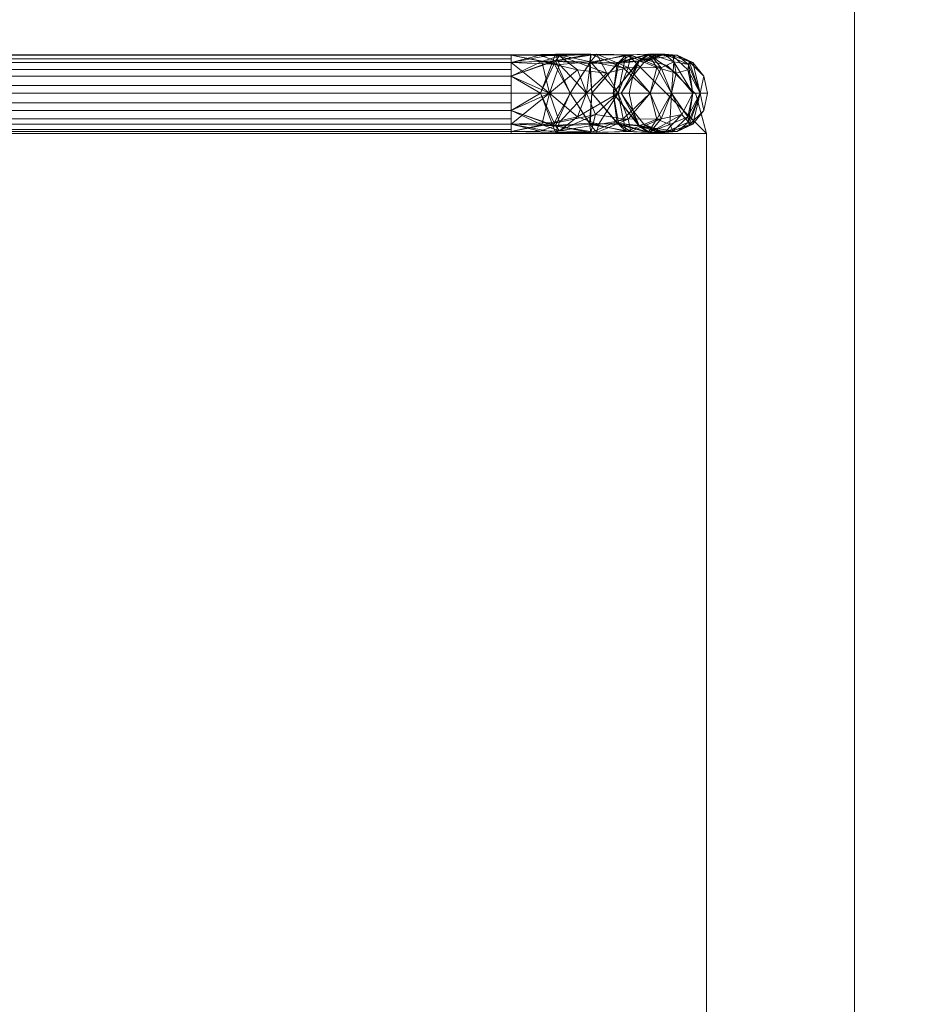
# Model space of a CAD drawing. Header units: inches. Extents: x -774 to 289, y -440 to 407.
# Tile 594 of 656: x 84 to 96, y 193 to 206. Entities that reach past the tile are written whole.
import ezdxf

# ---------------------------------------------------------------- set-up
doc = ezdxf.new("R2010")
doc.units = ezdxf.units.IN
doc.header["$MEASUREMENT"] = 0
for name, color, linetype, lineweight in [('A-FLOR', 192, 'Continuous', 13), ('A-ROOF', 132, 'Continuous', 13), ('I-FURN', 30, 'Continuous', 9)]:
    doc.layers.add(name, color=color, linetype=linetype, lineweight=lineweight)

# ---------------------------------------------------------------- blocks, each defined once
blk = doc.blocks.new('Chair-Breuer - Chair-Breuer-315749-_3D_')
at = {"layer": 'I-FURN'}
mesh = blk.add_polyface(dxfattribs=at)
corners = [(-8.011, 9.515, 2.5), (-8.011, 9.325, 1.543), (-8.011, 8.783, 0.732), (-8.011, 7.972, 0.19), (-8.011, 7.015, 0), (-8.228, 7.015, 0.049), (-8.402, 7.015, 0.188), (-8.498, 7.015, 0.388), (-8.498, 7.015, 0.611), (-8.402, 7.015, 0.811), (-8.228, 7.015, 0.95), (-8.011, 7.015, 1), (-8.011, 7.765, 1.201), (-8.011, 8.314, 1.75), (-8.011, 8.515, 2.5), (-8.228, 8.565, 2.5), (-8.402, 8.704, 2.5), (-8.498, 8.904, 2.5), (-8.498, 9.127, 2.5), (-8.402, 9.327, 2.5), (-8.228, 9.466, 2.5), (-8.011, 9.418, 2.012), (-8.011, 7.503, 0.097), (-8.508, 8.105, 0.756), (-8.51, 8.781, 1.488), (-8.489, 7.629, 0.442), (-8.424, 7.581, 0.877), (-8.379, 9.271, 1.884), (-8.419, 8.642, 1.97), (-8.414, 7.405, 0.237), (-8.494, 7.379, 0.666), (-8.309, 7.861, 0.252), (-8.011, 8.378, 0.461), (-8.34, 8.505, 0.648), (-8.39, 8.362, 1.505), (-8.335, 8.922, 1.073), (-8.499, 8.536, 1.036), (-8.409, 8.019, 1.13), (-8.51, 8.964, 1.935), (-8.011, 9.054, 1.137), (-8.011, 7.39, 1.1), (-8.011, 8.415, 2.125), (-8.268, 8.234, 0.399), (-8.011, 8.04, 1.475), (-8.41, 9.085, 1.492)]
mesh.append_faces([[corners[k] for k in face] for face in [(8, 25, 7), (32, 33, 2), (22, 31, 3), (17, 38, 16), (3, 42, 32), (1, 27, 21), (16, 28, 15), (18, 38, 17), (43, 37, 12)]], dxfattribs={"vtx0": -1, "vtx1": -1})
mesh.append_faces([[corners[k] for k in face] for face in [(33, 35, 2), (25, 26, 23), (38, 44, 24), (25, 29, 7), (23, 42, 25), (30, 9, 26), (42, 33, 32), (42, 23, 33), (25, 8, 30), (38, 18, 27), (44, 38, 27), (37, 43, 34), (22, 29, 31), (5, 29, 22), (35, 33, 36), (19, 21, 27), (34, 28, 24), (24, 28, 38), (41, 15, 28), (29, 25, 31), (26, 25, 30), (3, 31, 42), (36, 33, 23), (36, 34, 24), (37, 23, 26), (44, 35, 24), (44, 39, 35), (36, 23, 37), (35, 36, 24), (37, 26, 12), (36, 37, 34), (16, 38, 28), (10, 40, 26), (13, 28, 34), (42, 31, 25), (1, 44, 27)]], dxfattribs={"vtx0": -1, "vtx1": -1, "vtx2": -1})
mesh.append_faces([[corners[k] for k in face] for face in [(29, 5, 6), (30, 8, 9), (28, 13, 41), (26, 9, 10), (21, 19, 20)]], dxfattribs={"vtx0": -1, "vtx2": -1})
mesh.append_faces([[corners[k] for k in face] for face in [(4, 5, 22), (14, 15, 41)]], dxfattribs={"vtx1": -1})
mesh.append_faces([[corners[k] for k in face] for face in [(40, 12, 26), (6, 7, 29), (18, 19, 27), (1, 39, 44), (39, 2, 35), (43, 13, 34)]], dxfattribs={"vtx1": -1, "vtx2": -1})
mesh.append_faces([[corners[k] for k in face] for face in [(10, 11, 40), (20, 0, 21)]], dxfattribs={"vtx2": -1})
mesh = blk.add_polyface(dxfattribs=at)
corners = [(-8.011, 7.015, 16.5), (-8.011, 7.972, 16.31), (-8.011, 8.783, 15.768), (-8.011, 9.325, 14.957), (-8.011, 9.515, 14), (-8.228, 9.466, 14), (-8.402, 9.327, 14), (-8.498, 9.127, 14), (-8.498, 8.904, 14), (-8.402, 8.704, 14), (-8.228, 8.565, 14), (-8.011, 8.515, 14), (-8.011, 8.314, 14.75), (-8.011, 7.765, 15.299), (-8.011, 7.015, 15.5), (-8.228, 7.015, 15.55), (-8.402, 7.015, 15.688), (-8.498, 7.015, 15.889), (-8.498, 7.015, 16.111), (-8.402, 7.015, 16.312), (-8.228, 7.015, 16.45), (-8.011, 7.503, 16.403), (-8.011, 9.418, 14.487), (-8.508, 8.759, 15.09), (-8.51, 8.027, 15.766), (-8.489, 9.073, 14.613), (-8.424, 8.638, 14.566), (-8.379, 7.631, 16.256), (-8.419, 7.545, 15.626), (-8.414, 9.278, 14.39), (-8.494, 8.849, 14.364), (-8.309, 9.263, 14.846), (-8.011, 9.054, 15.362), (-8.34, 8.867, 15.489), (-8.39, 8.01, 15.346), (-8.335, 8.442, 15.907), (-8.499, 8.479, 15.521), (-8.409, 8.385, 15.003), (-8.51, 7.58, 15.948), (-8.011, 8.378, 16.039), (-8.011, 8.415, 14.375), (-8.011, 7.39, 15.4), (-8.268, 9.116, 15.219), (-8.011, 8.04, 15.025), (-8.41, 8.023, 16.069)]
mesh.append_faces([[corners[k] for k in face] for face in [(8, 25, 7), (32, 33, 2), (22, 31, 3), (17, 38, 16), (3, 42, 32), (1, 27, 21), (16, 28, 15), (18, 38, 17), (43, 37, 12)]], dxfattribs={"vtx0": -1, "vtx1": -1})
mesh.append_faces([[corners[k] for k in face] for face in [(33, 35, 2), (25, 26, 23), (38, 44, 24), (25, 29, 7), (23, 42, 25), (30, 9, 26), (42, 33, 32), (42, 23, 33), (25, 8, 30), (38, 18, 27), (44, 38, 27), (37, 43, 34), (22, 29, 31), (5, 29, 22), (35, 33, 36), (19, 21, 27), (34, 28, 24), (24, 28, 38), (41, 15, 28), (29, 25, 31), (26, 25, 30), (3, 31, 42), (36, 33, 23), (36, 34, 24), (37, 23, 26), (44, 35, 24), (44, 39, 35), (36, 23, 37), (35, 36, 24), (37, 26, 12), (36, 37, 34), (16, 38, 28), (10, 40, 26), (13, 28, 34), (42, 31, 25), (1, 44, 27)]], dxfattribs={"vtx0": -1, "vtx1": -1, "vtx2": -1})
mesh.append_faces([[corners[k] for k in face] for face in [(29, 5, 6), (30, 8, 9), (28, 13, 41), (26, 9, 10), (21, 19, 20)]], dxfattribs={"vtx0": -1, "vtx2": -1})
mesh.append_faces([[corners[k] for k in face] for face in [(4, 5, 22), (14, 15, 41)]], dxfattribs={"vtx1": -1})
mesh.append_faces([[corners[k] for k in face] for face in [(40, 12, 26), (6, 7, 29), (18, 19, 27), (1, 39, 44), (39, 2, 35), (43, 13, 34)]], dxfattribs={"vtx1": -1, "vtx2": -1})
mesh.append_faces([[corners[k] for k in face] for face in [(10, 11, 40), (20, 0, 21)]], dxfattribs={"vtx2": -1})
mesh = blk.add_polyface(dxfattribs=at)
corners = [(7.5, 9.5, 18), (-7.5, 9.5, 18), (-8, 9.366, 18), (-8.366, 9, 18), (-8.5, 8.5, 18), (-8.5, -5, 18), (-8.366, -5.5, 18), (-8, -5.866, 18), (-7.5, -6, 18), (7.5, -6, 18), (8, -5.866, 18), (8.366, -5.5, 18), (8.5, -5, 18), (8.5, 8.5, 18), (8.366, 9, 18), (8, 9.366, 18)]
mesh.append_faces([[corners[k] for k in face] for face in [(0, 13, 14, 15), (4, 1, 2, 3)]], dxfattribs={"vtx0": -1})
mesh.append_faces([[corners[k] for k in face] for face in [(13, 0, 9, 12)]], dxfattribs={"vtx0": -1, "vtx1": -1, "vtx2": -1})
mesh.append_faces([[corners[k] for k in face] for face in [(9, 0, 1, 8)]], dxfattribs={"vtx0": -1, "vtx2": -1})
mesh.append_faces([[corners[k] for k in face] for face in [(1, 4, 5, 8)]], dxfattribs={"vtx0": -1, "vtx2": -1, "vtx3": -1})
mesh.append_faces([[corners[k] for k in face] for face in [(11, 12, 9, 10)]], dxfattribs={"vtx1": -1})
mesh.append_faces([[corners[k] for k in face] for face in [(6, 7, 8, 5)]], dxfattribs={"vtx2": -1})
mesh = blk.add_polyface(dxfattribs=at)
corners = [(7.5, 9.5, 16.5), (8, 9.366, 16.5), (8.366, 9, 16.5), (8.5, 8.5, 16.5), (8.5, -5, 16.5), (8.366, -5.5, 16.5), (8, -5.866, 16.5), (7.5, -6, 16.5), (-7.5, -6, 16.5), (-8, -5.866, 16.5), (-8.366, -5.5, 16.5), (-8.5, -5, 16.5), (-8.5, 8.5, 16.5), (-8.366, 9, 16.5), (-8, 9.366, 16.5), (-7.5, 9.5, 16.5)]
mesh.append_faces([[corners[k] for k in face] for face in [(7, 0, 3, 4)]], dxfattribs={"vtx0": -1, "vtx1": -1, "vtx3": -1})
mesh.append_faces([[corners[k] for k in face] for face in [(11, 12, 15, 8)]], dxfattribs={"vtx1": -1, "vtx2": -1, "vtx3": -1})
mesh.append_faces([[corners[k] for k in face] for face in [(7, 8, 15, 0)]], dxfattribs={"vtx1": -1, "vtx3": -1})
mesh.append_faces([[corners[k] for k in face] for face in [(9, 10, 11, 8), (5, 6, 7, 4)]], dxfattribs={"vtx2": -1})
mesh.append_faces([[corners[k] for k in face] for face in [(12, 13, 14, 15), (0, 1, 2, 3)]], dxfattribs={"vtx3": -1})
mesh = blk.add_polyface(dxfattribs=at)
corners = [(-8.5, 8.5, 18), (-8.366, 9, 18), (-8, 9.366, 18), (-7.5, 9.5, 18), (-7.5, 9.5, 16.5), (-8, 9.366, 16.5), (-8.366, 9, 16.5), (-8.5, 8.5, 16.5), (-7.692, 9.448, 16.5), (-7.75, 9.433, 18), (-8.183, 9.183, 18), (-8.183, 9.183, 16.5), (-8.448, 8.692, 18), (-8.433, 8.75, 16.5)]
mesh.append_faces([[corners[k] for k in face] for face in [(9, 5, 2), (5, 9, 8), (1, 13, 12), (13, 1, 6)]], dxfattribs={"vtx0": -1, "vtx1": -1})
mesh.append_faces([[corners[k] for k in face] for face in [(8, 9, 3), (10, 11, 6, 1), (12, 13, 7), (11, 10, 2, 5)]], dxfattribs={"vtx0": -1, "vtx2": -1})
mesh.append_faces([[corners[k] for k in face] for face in [(3, 4, 8), (7, 0, 12)]], dxfattribs={"vtx2": -1})
mesh = blk.add_polyface(dxfattribs=at)
corners = [(-8.011, 9.515, 2.5), (-8.228, 9.466, 2.5), (-8.402, 9.327, 2.5), (-8.498, 9.127, 2.5), (-8.498, 8.904, 2.5), (-8.402, 8.704, 2.5), (-8.228, 8.565, 2.5), (-8.011, 8.515, 2.5), (-8.011, 8.515, 14), (-8.228, 8.565, 14), (-8.402, 8.704, 14), (-8.498, 8.904, 14), (-8.498, 9.127, 14), (-8.402, 9.327, 14), (-8.228, 9.466, 14), (-8.011, 9.515, 14)]
mesh.append_faces([[corners[k] for k in face] for face in [(10, 11, 4, 5), (9, 10, 5, 6), (3, 4, 11, 12), (12, 13, 2, 3), (13, 14, 1, 2)]], dxfattribs={"vtx1": -1, "vtx3": -1})
mesh.append_faces([[corners[k] for k in face] for face in [(7, 8, 9, 6)]], dxfattribs={"vtx2": -1})
mesh.append_faces([[corners[k] for k in face] for face in [(14, 15, 0, 1)]], dxfattribs={"vtx3": -1})
mesh = blk.add_polyface(dxfattribs=at)
corners = [(-8.011, 8.515, 2.5), (-8.011, 8.314, 1.75), (-8.011, 7.765, 1.201), (-8.011, 7.015, 1), (-7.794, 7.015, 0.95), (-7.62, 7.015, 0.811), (-7.524, 7.015, 0.611), (-7.524, 7.015, 0.388), (-7.62, 7.015, 0.188), (-7.794, 7.015, 0.049), (-8.011, 7.015, 0), (-8.011, 7.972, 0.19), (-8.011, 8.783, 0.732), (-8.011, 9.325, 1.543), (-8.011, 9.515, 2.5), (-7.794, 9.466, 2.5), (-7.62, 9.327, 2.5), (-7.524, 9.127, 2.5), (-7.524, 8.904, 2.5), (-7.62, 8.704, 2.5), (-7.794, 8.565, 2.5), (-8.011, 7.503, 0.097), (-8.011, 9.418, 2.012), (-7.514, 8.105, 0.756), (-7.512, 8.781, 1.488), (-7.533, 7.629, 0.442), (-7.598, 7.581, 0.877), (-7.643, 9.271, 1.884), (-7.603, 8.642, 1.97), (-7.608, 7.405, 0.237), (-7.528, 7.379, 0.666), (-7.713, 7.861, 0.252), (-8.011, 8.378, 0.461), (-7.682, 8.505, 0.648), (-7.632, 8.362, 1.505), (-7.687, 8.922, 1.073), (-7.523, 8.536, 1.036), (-7.613, 8.019, 1.13), (-7.512, 8.964, 1.935), (-8.011, 9.054, 1.137), (-8.011, 7.39, 1.1), (-8.011, 8.415, 2.125), (-7.616, 8.128, 0.48), (-8.011, 8.04, 1.475), (-7.742, 9.186, 1.426)]
mesh.append_faces([[corners[k] for k in face] for face in [(15, 22, 14), (41, 20, 0)]], dxfattribs={"vtx0": -1})
mesh.append_faces([[corners[k] for k in face] for face in [(9, 29, 8), (16, 22, 15), (5, 26, 4), (19, 38, 18)]], dxfattribs={"vtx0": -1, "vtx1": -1})
mesh.append_faces([[corners[k] for k in face] for face in [(28, 1, 34), (21, 31, 29), (7, 29, 25), (9, 21, 29), (25, 23, 26), (40, 4, 26), (6, 25, 30), (36, 23, 33), (5, 30, 26), (35, 24, 36), (32, 33, 42), (25, 26, 30), (19, 28, 38), (37, 26, 23), (16, 27, 22), (44, 24, 35), (44, 38, 24), (24, 28, 34), (24, 38, 28), (31, 25, 29), (25, 31, 42), (20, 41, 28), (33, 12, 35), (42, 33, 23), (34, 37, 36), (27, 44, 13), (35, 36, 33), (34, 36, 24), (36, 37, 23), (34, 43, 37), (17, 38, 27), (2, 26, 37), (25, 42, 23), (32, 42, 31), (44, 27, 38), (39, 44, 35)]], dxfattribs={"vtx0": -1, "vtx1": -1, "vtx2": -1})
mesh.append_faces([[corners[k] for k in face] for face in [(29, 7, 8), (26, 2, 40), (31, 21, 11), (27, 16, 17), (38, 17, 18), (28, 19, 20), (31, 11, 32), (35, 12, 39), (44, 39, 13), (34, 1, 43)]], dxfattribs={"vtx0": -1, "vtx2": -1})
mesh.append_faces([[corners[k] for k in face] for face in [(3, 4, 40)]], dxfattribs={"vtx1": -1})
mesh.append_faces([[corners[k] for k in face] for face in [(6, 7, 25), (5, 6, 30), (41, 1, 28), (13, 22, 27), (32, 12, 33), (43, 2, 37)]], dxfattribs={"vtx1": -1, "vtx2": -1})
mesh.append_faces([[corners[k] for k in face] for face in [(9, 10, 21)]], dxfattribs={"vtx2": -1})
mesh = blk.add_polyface(dxfattribs=at)
corners = [(-8.011, 8.515, 2.5), (-7.794, 8.565, 2.5), (-7.62, 8.704, 2.5), (-7.524, 8.904, 2.5), (-7.524, 9.127, 2.5), (-7.62, 9.327, 2.5), (-7.794, 9.466, 2.5), (-8.011, 9.515, 2.5), (-8.011, 9.515, 14), (-7.794, 9.466, 14), (-7.62, 9.327, 14), (-7.524, 9.127, 14), (-7.524, 8.904, 14), (-7.62, 8.704, 14), (-7.794, 8.565, 14), (-8.011, 8.515, 14)]
mesh.append_faces([[corners[k] for k in face] for face in [(8, 9, 6, 7)]], dxfattribs={"vtx1": -1})
mesh.append_faces([[corners[k] for k in face] for face in [(9, 10, 5, 6), (10, 11, 4, 5), (3, 4, 11, 12), (12, 13, 2, 3), (13, 14, 1, 2)]], dxfattribs={"vtx1": -1, "vtx3": -1})
mesh.append_faces([[corners[k] for k in face] for face in [(14, 15, 0, 1)]], dxfattribs={"vtx3": -1})
mesh = blk.add_polyface(dxfattribs=at)
corners = [(-8.011, 7.015, 15.5), (-8.011, 7.765, 15.299), (-8.011, 8.314, 14.75), (-8.011, 8.515, 14), (-7.794, 8.565, 14), (-7.62, 8.704, 14), (-7.524, 8.904, 14), (-7.524, 9.127, 14), (-7.62, 9.327, 14), (-7.794, 9.466, 14), (-8.011, 9.515, 14), (-8.011, 9.325, 14.957), (-8.011, 8.783, 15.768), (-8.011, 7.972, 16.31), (-8.011, 7.015, 16.5), (-7.794, 7.015, 16.45), (-7.62, 7.015, 16.312), (-7.524, 7.015, 16.111), (-7.524, 7.015, 15.889), (-7.62, 7.015, 15.688), (-7.794, 7.015, 15.55), (-8.011, 9.418, 14.487), (-8.011, 7.503, 16.403), (-7.514, 8.759, 15.09), (-7.512, 8.027, 15.766), (-7.533, 9.073, 14.613), (-7.598, 8.638, 14.566), (-7.643, 7.631, 16.256), (-7.603, 7.545, 15.626), (-7.608, 9.278, 14.39), (-7.528, 8.849, 14.364), (-7.713, 9.263, 14.846), (-8.011, 9.054, 15.362), (-7.682, 8.867, 15.489), (-7.632, 8.01, 15.346), (-7.687, 8.442, 15.907), (-7.523, 8.479, 15.521), (-7.613, 8.385, 15.003), (-7.512, 7.58, 15.948), (-8.011, 8.378, 16.039), (-8.011, 8.415, 14.375), (-8.011, 7.39, 15.4), (-7.616, 9.035, 15.113), (-8.011, 8.04, 15.025), (-7.742, 8.089, 16.171)]
mesh.append_faces([[corners[k] for k in face] for face in [(15, 22, 14), (41, 20, 0)]], dxfattribs={"vtx0": -1})
mesh.append_faces([[corners[k] for k in face] for face in [(9, 29, 8), (16, 22, 15), (5, 26, 4), (19, 38, 18)]], dxfattribs={"vtx0": -1, "vtx1": -1})
mesh.append_faces([[corners[k] for k in face] for face in [(28, 1, 34), (21, 31, 29), (7, 29, 25), (9, 21, 29), (25, 23, 26), (40, 4, 26), (6, 25, 30), (36, 23, 33), (5, 30, 26), (35, 24, 36), (32, 33, 42), (25, 26, 30), (19, 28, 38), (37, 26, 23), (16, 27, 22), (44, 24, 35), (44, 38, 24), (24, 28, 34), (24, 38, 28), (31, 25, 29), (25, 31, 42), (20, 41, 28), (33, 12, 35), (42, 33, 23), (34, 37, 36), (27, 44, 13), (35, 36, 33), (34, 36, 24), (36, 37, 23), (34, 43, 37), (17, 38, 27), (2, 26, 37), (25, 42, 23), (32, 42, 31), (44, 27, 38), (39, 44, 35)]], dxfattribs={"vtx0": -1, "vtx1": -1, "vtx2": -1})
mesh.append_faces([[corners[k] for k in face] for face in [(29, 7, 8), (26, 2, 40), (31, 21, 11), (27, 16, 17), (38, 17, 18), (28, 19, 20), (31, 11, 32), (35, 12, 39), (44, 39, 13), (34, 1, 43)]], dxfattribs={"vtx0": -1, "vtx2": -1})
mesh.append_faces([[corners[k] for k in face] for face in [(3, 4, 40)]], dxfattribs={"vtx1": -1})
mesh.append_faces([[corners[k] for k in face] for face in [(6, 7, 25), (5, 6, 30), (41, 1, 28), (13, 22, 27), (32, 12, 33), (43, 2, 37)]], dxfattribs={"vtx1": -1, "vtx2": -1})
mesh.append_faces([[corners[k] for k in face] for face in [(9, 10, 21)]], dxfattribs={"vtx2": -1})
mesh = blk.add_polyface(dxfattribs=at)
corners = [(-7.5, 9.5, 18), (7.5, 9.5, 18), (7.5, 9.5, 16.5), (-7.5, 9.5, 16.5)]
mesh.append_faces([[corners[k] for k in face] for face in [(3, 0, 1, 2)]])
mesh = blk.add_polyface(dxfattribs=at)
corners = [(-8.5, -5, 18), (-8.5, 8.5, 18), (-8.5, 8.5, 16.5), (-8.5, -5, 16.5)]
mesh.append_faces([[corners[k] for k in face] for face in [(3, 0, 1, 2)]])
mesh = blk.add_polyface(dxfattribs=at)
corners = [(-8.5, 7.015, 0.5), (-8.45, 7.015, 0.717), (-8.312, 7.015, 0.891), (-8.111, 7.015, 0.987), (-7.889, 7.015, 0.987), (-7.688, 7.015, 0.891), (-7.55, 7.015, 0.717), (-7.5, 7.015, 0.5), (-7.55, 7.015, 0.283), (-7.688, 7.015, 0.109), (-7.889, 7.015, 0.012), (-8.111, 7.015, 0.012), (-8.312, 7.015, 0.109), (-8.45, 7.015, 0.283)]
mesh.append_faces([[corners[k] for k in face] for face in [(10, 11, 0)]], dxfattribs={"vtx1": -1, "vtx2": -1})
mesh.append_faces([[corners[k] for k in face] for face in [(2, 3, 6, 0)]], dxfattribs={"vtx1": -1, "vtx2": -1, "vtx3": -1})
mesh.append_faces([[corners[k] for k in face] for face in [(4, 5, 6, 3), (0, 1, 2), (12, 13, 0, 11)]], dxfattribs={"vtx2": -1})
mesh.append_faces([[corners[k] for k in face] for face in [(6, 7, 8, 0), (8, 9, 10, 0)]], dxfattribs={"vtx2": -1, "vtx3": -1})
mesh = blk.add_polyface(dxfattribs=at)
corners = [(-7.5, 7.015, 0.5), (-7.55, 7.015, 0.717), (-7.688, 7.015, 0.891), (-7.889, 7.015, 0.987), (-8.111, 7.015, 0.987), (-8.312, 7.015, 0.891), (-8.45, 7.015, 0.717), (-8.5, 7.015, 0.5), (-8.5, -6, 0.5), (-8.45, -6, 0.717), (-8.312, -6, 0.891), (-8.111, -6, 0.987), (-7.889, -6, 0.987), (-7.688, -6, 0.891), (-7.55, -6, 0.717), (-7.5, -6, 0.5)]
mesh.append_faces([[corners[k] for k in face] for face in [(8, 9, 6, 7)]], dxfattribs={"vtx1": -1})
mesh.append_faces([[corners[k] for k in face] for face in [(10, 11, 4, 5), (9, 10, 5, 6), (3, 4, 11, 12), (12, 13, 2, 3), (13, 14, 1, 2)]], dxfattribs={"vtx1": -1, "vtx3": -1})
mesh.append_faces([[corners[k] for k in face] for face in [(14, 15, 0, 1)]], dxfattribs={"vtx3": -1})
mesh = blk.add_polyface(dxfattribs=at)
corners = [(-8.5, 7.015, 0.5), (-8.45, 7.015, 0.283), (-8.312, 7.015, 0.109), (-8.111, 7.015, 0.012), (-7.889, 7.015, 0.012), (-7.688, 7.015, 0.109), (-7.55, 7.015, 0.283), (-7.5, 7.015, 0.5), (-7.5, -6, 0.5), (-7.55, -6, 0.283), (-7.688, -6, 0.109), (-7.889, -6, 0.012), (-8.111, -6, 0.012), (-8.312, -6, 0.109), (-8.45, -6, 0.283), (-8.5, -6, 0.5)]
mesh.append_faces([[corners[k] for k in face] for face in [(5, 10, 11, 4)]], dxfattribs={"vtx0": -1, "vtx2": -1})
mesh.append_faces([[corners[k] for k in face] for face in [(8, 9, 6, 7)]], dxfattribs={"vtx1": -1})
mesh.append_faces([[corners[k] for k in face] for face in [(9, 10, 5, 6), (3, 4, 11, 12), (12, 13, 2, 3), (13, 14, 1, 2)]], dxfattribs={"vtx1": -1, "vtx3": -1})
mesh.append_faces([[corners[k] for k in face] for face in [(14, 15, 0, 1)]], dxfattribs={"vtx3": -1})
mesh = blk.add_polyface(dxfattribs=at)
corners = [(-8.011, 7.015, 1), (-8.228, 7.015, 0.95), (-8.402, 7.015, 0.811), (-8.498, 7.015, 0.611), (-8.498, 7.015, 0.388), (-8.402, 7.015, 0.188), (-8.228, 7.015, 0.049), (-8.011, 7.015, 0), (-7.794, 7.015, 0.049), (-7.62, 7.015, 0.188), (-7.524, 7.015, 0.388), (-7.524, 7.015, 0.611), (-7.62, 7.015, 0.811), (-7.794, 7.015, 0.95)]
mesh.append_faces([[corners[k] for k in face] for face in [(5, 10, 3, 4)]], dxfattribs={"vtx0": -1, "vtx1": -1})
mesh.append_faces([[corners[k] for k in face] for face in [(1, 10, 11, 13)]], dxfattribs={"vtx0": -1, "vtx2": -1, "vtx3": -1})
mesh.append_faces([[corners[k] for k in face] for face in [(0, 1, 13)]], dxfattribs={"vtx1": -1})
mesh.append_faces([[corners[k] for k in face] for face in [(11, 12, 13)]], dxfattribs={"vtx2": -1})
mesh.append_faces([[corners[k] for k in face] for face in [(1, 2, 3, 10), (8, 9, 10, 5)]], dxfattribs={"vtx2": -1, "vtx3": -1})
mesh.append_faces([[corners[k] for k in face] for face in [(5, 6, 7, 8)]], dxfattribs={"vtx3": -1})
mesh = blk.add_polyface(dxfattribs=at)
corners = [(-8.011, 7.015, 16.5), (-8.228, 7.015, 16.45), (-8.402, 7.015, 16.312), (-8.498, 7.015, 16.111), (-8.498, 7.015, 15.889), (-8.402, 7.015, 15.688), (-8.228, 7.015, 15.55), (-8.011, 7.015, 15.5), (-8.011, -5.985, 15.5), (-8.228, -5.985, 15.55), (-8.402, -5.985, 15.688), (-8.498, -5.985, 15.889), (-8.498, -5.985, 16.111), (-8.402, -5.985, 16.312), (-8.228, -5.985, 16.45), (-8.011, -5.985, 16.5)]
mesh.append_faces([[corners[k] for k in face] for face in [(8, 9, 6, 7)]], dxfattribs={"vtx1": -1})
mesh.append_faces([[corners[k] for k in face] for face in [(10, 11, 4, 5), (9, 10, 5, 6), (3, 4, 11, 12), (12, 13, 2, 3), (13, 14, 1, 2)]], dxfattribs={"vtx1": -1, "vtx3": -1})
mesh.append_faces([[corners[k] for k in face] for face in [(14, 15, 0, 1)]], dxfattribs={"vtx3": -1})
mesh = blk.add_polyface(dxfattribs=at)
corners = [(-8.011, 7.015, 15.5), (-7.794, 7.015, 15.55), (-7.62, 7.015, 15.688), (-7.524, 7.015, 15.889), (-7.524, 7.015, 16.111), (-7.62, 7.015, 16.312), (-7.794, 7.015, 16.45), (-8.011, 7.015, 16.5), (-8.011, -5.985, 16.5), (-7.794, -5.985, 16.45), (-7.62, -5.985, 16.312), (-7.524, -5.985, 16.111), (-7.524, -5.985, 15.889), (-7.62, -5.985, 15.688), (-7.794, -5.985, 15.55), (-8.011, -5.985, 15.5)]
mesh.append_faces([[corners[k] for k in face] for face in [(8, 9, 6, 7)]], dxfattribs={"vtx1": -1})
mesh.append_faces([[corners[k] for k in face] for face in [(9, 10, 5, 6), (10, 11, 4, 5), (3, 4, 11, 12), (12, 13, 2, 3), (13, 14, 1, 2)]], dxfattribs={"vtx1": -1, "vtx3": -1})
mesh.append_faces([[corners[k] for k in face] for face in [(14, 15, 0, 1)]], dxfattribs={"vtx3": -1})

msp = doc.modelspace()

# ---------------------------------------------------------------- block references
at = {"layer": 'I-FURN', "rotation": 270.0000000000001}
msp.add_blockref('Chair-Breuer - Chair-Breuer-315749-_3D_', (83.445, 196.644, 120), dxfattribs=at)

# ---------------------------------------------------------------- meshes
at = {"layer": 'A-FLOR'}
mesh = msp.add_polyface(dxfattribs=at)
corners = [(135.445, 302.644, -12), (135.445, -125.356, -12), (-160.555, -125.356, -12), (-160.555, 302.644, -12)]
mesh.append_faces([[corners[k] for k in face] for face in [(2, 3, 0, 1)]])
mesh = msp.add_polyface(dxfattribs=at)
corners = [(135.445, 302.644), (-160.555, 302.644), (-160.555, -125.356), (135.445, -125.356)]
mesh.append_faces([[corners[k] for k in face] for face in [(2, 3, 0, 1)]])
mesh = msp.add_polyface(dxfattribs=at)
corners = [(127.445, 294.644, 109.25), (127.445, -117.356, 109.25), (-152.555, -117.356, 109.25), (-152.555, -13.356, 109.25), (-104.555, -13.356, 109.25), (-104.555, 173.644, 109.25), (-152.555, 173.644, 109.25), (-152.555, 294.644, 109.25)]
mesh.append_faces([[corners[k] for k in face] for face in [(4, 1, 2, 3)]], dxfattribs={"vtx0": -1})
mesh.append_faces([[corners[k] for k in face] for face in [(1, 4, 5)]], dxfattribs={"vtx0": -1, "vtx2": -1})
mesh.append_faces([[corners[k] for k in face] for face in [(5, 7, 0, 1)]], dxfattribs={"vtx0": -1, "vtx3": -1})
mesh.append_faces([[corners[k] for k in face] for face in [(6, 7, 5)]], dxfattribs={"vtx1": -1})
mesh = msp.add_polyface(dxfattribs=at)
corners = [(127.445, -117.356, 120), (127.445, 294.644, 120), (-152.555, 294.644, 120), (-152.555, 173.644, 120), (-104.555, 173.644, 120), (-104.555, -13.356, 120), (-152.555, -13.356, 120), (-152.555, -117.356, 120)]
mesh.append_faces([[corners[k] for k in face] for face in [(5, 0, 4)]], dxfattribs={"vtx0": -1, "vtx1": -1})
mesh.append_faces([[corners[k] for k in face] for face in [(7, 0, 5, 6)]], dxfattribs={"vtx1": -1})
mesh.append_faces([[corners[k] for k in face] for face in [(1, 2, 4, 0)]], dxfattribs={"vtx1": -1, "vtx2": -1})
mesh.append_faces([[corners[k] for k in face] for face in [(2, 3, 4)]], dxfattribs={"vtx2": -1})
at = {"layer": 'A-ROOF'}
mesh = msp.add_polyface(dxfattribs=at)
corners = [(-12.555, -137.356, 318.651), (69.914, -137.356, 277.416), (104.275, -137.356, 260.236), (104.275, 314.644, 260.236), (69.914, 314.644, 277.416), (-12.555, 314.644, 318.651)]
mesh.append_faces([[corners[k] for k in face] for face in [(5, 0, 1, 4)]], dxfattribs={"vtx2": -1})
mesh.append_faces([[corners[k] for k in face] for face in [(1, 2, 3, 4)]], dxfattribs={"vtx3": -1})
mesh = msp.add_polyface(dxfattribs=at)
corners = [(-12.555, -137.356, 305.234), (-12.555, 314.644, 305.234), (69.914, 314.644, 264), (94.828, 314.644, 251.543), (94.828, -137.356, 251.543), (69.914, -137.356, 264)]
mesh.append_faces([[corners[k] for k in face] for face in [(3, 4, 5, 2)]], dxfattribs={"vtx2": -1})
mesh.append_faces([[corners[k] for k in face] for face in [(5, 0, 1, 2)]], dxfattribs={"vtx3": -1})
mesh = msp.add_polyface(dxfattribs=at)
corners = [(147.445, 314.644, 120), (147.445, -137.356, 120), (94.828, -137.356, 251.543), (94.828, 314.644, 251.543)]
mesh.append_faces([[corners[k] for k in face] for face in [(0, 1, 2, 3)]])

doc.saveas('drawing.dxf')
